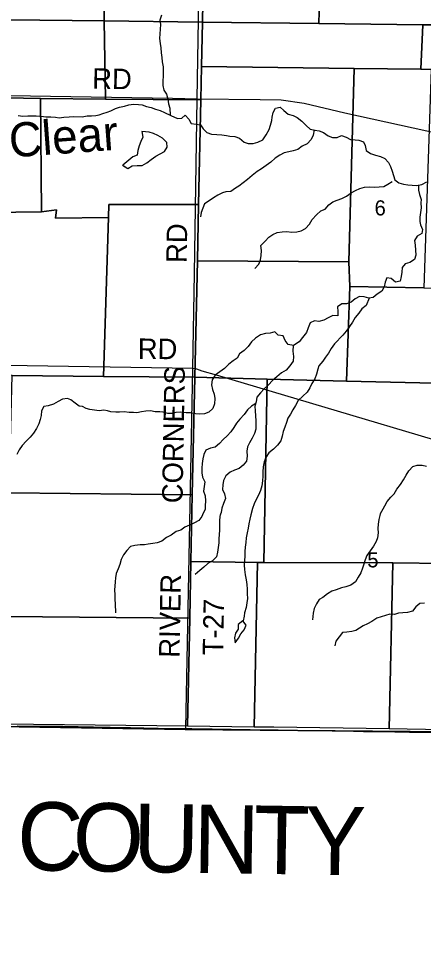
# Model space of a CAD drawing. Extents: x 1985906 to 2277390, y 930619 to 1324581.
# Drawn here: x 2077076 to 2082997, y 1086662 to 1100338 of the extents above; entities that cross this region are included whole.
import ezdxf

# ---------------------------------------------------------------- set-up
doc = ezdxf.new("R2010")
doc.units = 0
for name, color, linetype in [('GM_X_Adjacent_County', 7, 'Continuous'), ('GM_X_Adjacent_County_Text', 7, 'Continuous'), ('GM_X_County', 7, 'Continuous'), ('GM_X_County_Road', 7, 'Continuous'), ('GM_X_County_Road_Text', 7, 'Continuous'), ('GM_X_Minor_Lake', 7, 'Continuous'), ('GM_X_Minor_River', 7, 'Continuous'), ('GM_X_Minor_River_Text', 7, 'Continuous'), ('GM_X_Section', 7, 'Continuous'), ('GM_X_Section_Text', 7, 'Continuous'), ('GM_X_Township', 7, 'Continuous'), ('GM_X_Township_Road', 7, 'Continuous'), ('GM_X_Township_Road_Text', 7, 'Continuous')]:
    doc.layers.add(name, color=color, linetype=linetype)

msp = doc.modelspace()

# ---------------------------------------------------------------- linework, layer by layer
at = {"layer": 'GM_X_Adjacent_County'}
msp.add_lwpolyline([(2071304, 1070160), (2071255, 1071444), (2071122, 1077956), (2071119, 1078116), (2071029, 1081482), (2070976, 1083468), (2070964, 1084056), (2070912, 1086527), (2070832, 1090054), (2071379, 1090059), (2072192, 1090056), (2076166, 1089991), (2079513, 1089939), (2083903, 1089896), (2084803, 1089885), (2084868, 1089884), (2091363, 1089786), (2096607, 1089693), (2098147, 1089654), (2105015, 1089609), (2106583, 1089599), (2107472, 1089594), (2107997, 1089591), (2112770, 1089563)], dxfattribs=at)
at = {"layer": 'GM_X_County'}
msp.add_lwpolyline([(2066117, 1090095), (2068677, 1090072), (2070832, 1090054), (2071379, 1090059), (2072192, 1090056), (2076166, 1089991), (2079513, 1089939), (2083903, 1089896), (2084803, 1089885), (2084868, 1089884), (2091363, 1089786), (2096607, 1089693), (2098147, 1089654), (2105015, 1089609), (2106583, 1089599), (2107472, 1089594), (2107997, 1089591), (2112770, 1089563)], dxfattribs=at)
at = {"layer": 'GM_X_County_Road'}
for points in [[(2074469, 1095305), (2079625, 1095226), (2079678, 1095212), (2079758, 1095187), (2079967, 1095125), (2084916, 1093654), (2084914, 1093447)], [(2077054, 1089992), (2077447, 1089986), (2077726, 1089984), (2078169, 1089976), (2078415, 1089971), (2078710, 1089964), (2078906, 1089961), (2079119, 1089957), (2079398, 1089951), (2079522, 1089950), (2079611, 1089949), (2079907, 1089944), (2080743, 1089932), (2080874, 1089930), (2081235, 1089924), (2081661, 1089916), (2081973, 1089910), (2082121, 1089909), (2082367, 1089906), (2082793, 1089900), (2083318, 1089891)]]:
    msp.add_lwpolyline(points, dxfattribs=at)
at = {"layer": 'GM_X_Minor_Lake'}
for points in [[(2078597, 1098195), (2078671, 1098144), (2078737, 1098183), (2078810, 1098190), (2078884, 1098192), (2078952, 1098229), (2079014, 1098276), (2079080, 1098324), (2079146, 1098361), (2079208, 1098394), (2079249, 1098456), (2079241, 1098525), (2079182, 1098591), (2079111, 1098628), (2079049, 1098658), (2078987, 1098675), (2078877, 1098686)], [(2078599, 1098193), (2078671, 1098144), (2078737, 1098183), (2078810, 1098190), (2078884, 1098192), (2078952, 1098229), (2079014, 1098276), (2079080, 1098324), (2079146, 1098361), (2079208, 1098394), (2079249, 1098456), (2079241, 1098525), (2079182, 1098591), (2079111, 1098628), (2079049, 1098658), (2078987, 1098675), (2078876, 1098686)], [(2078876, 1098686), (2078891, 1098602), (2078865, 1098540), (2078840, 1098475), (2078820, 1098409), (2078810, 1098340), (2078748, 1098316), (2078689, 1098267), (2078599, 1098193)], [(2078877, 1098685), (2078891, 1098602), (2078865, 1098540), (2078840, 1098475), (2078820, 1098409), (2078810, 1098340), (2078748, 1098316), (2078689, 1098267), (2078600, 1098193)], [(2080356, 1091528), (2080288, 1091474), (2080288, 1091406), (2080249, 1091346), (2080233, 1091278), (2080241, 1091205)], [(2080357, 1091528), (2080288, 1091474), (2080288, 1091406), (2080249, 1091346), (2080233, 1091278), (2080241, 1091205)], [(2080241, 1091205), (2080293, 1091272), (2080325, 1091338), (2080375, 1091394), (2080405, 1091461), (2080356, 1091528)], [(2080241, 1091206), (2080293, 1091272), (2080325, 1091338), (2080375, 1091394), (2080405, 1091461), (2080356, 1091528)]]:
    msp.add_lwpolyline(points, dxfattribs=at)
at = {"layer": 'GM_X_Minor_River'}
for points in [[(2079164, 1100390), (2079143, 1100317), (2079149, 1100253), (2079144, 1100185), (2079143, 1100117), (2079135, 1100048), (2079144, 1099976), (2079156, 1099910), (2079161, 1099838), (2079170, 1099771), (2079176, 1099705), (2079191, 1099631), (2079192, 1099567), (2079190, 1099499), (2079187, 1099430), (2079183, 1099360), (2079198, 1099292), (2079237, 1099232), (2079257, 1099162), (2079268, 1099094), (2079285, 1099028), (2079292, 1098925)], [(2077066, 1098920), (2077138, 1098913), (2077208, 1098917), (2077280, 1098918), (2077331, 1098916), (2077403, 1098913), (2077473, 1098903), (2077545, 1098902), (2077614, 1098896), (2077666, 1098889), (2077738, 1098899), (2077812, 1098904), (2077877, 1098906), (2078005, 1098903), (2078077, 1098914), (2078143, 1098917), (2078204, 1098923), (2078254, 1098931), (2078308, 1098952), (2078370, 1098970), (2078424, 1098989), (2078490, 1099024), (2078550, 1099042), (2078622, 1099059), (2078686, 1099079), (2078756, 1099088), (2078828, 1099084), (2078881, 1099075), (2078947, 1099053), (2079012, 1099036), (2079076, 1099012), (2079144, 1098995), (2079211, 1098963), (2079303, 1098921)], [(2079301, 1098921), (2079400, 1098876), (2079463, 1098881), (2079514, 1098925), (2079565, 1098867), (2079600, 1098803), (2079672, 1098792), (2079738, 1098784), (2079777, 1098728), (2079830, 1098673), (2079896, 1098647), (2079974, 1098644), (2080047, 1098638), (2080117, 1098629), (2080167, 1098619), (2080240, 1098614), (2080306, 1098590), (2080373, 1098532), (2080433, 1098511), (2080508, 1098513), (2080576, 1098532), (2080646, 1098567), (2080695, 1098639), (2080739, 1098714), (2080760, 1098782), (2080778, 1098849), (2080787, 1098899), (2080801, 1098965), (2080836, 1099028), (2080904, 1099044), (2080957, 1098992), (2081020, 1098941), (2081090, 1098919), (2081152, 1098892), (2081217, 1098840), (2081280, 1098774), (2081343, 1098720), (2081415, 1098709)], [(2081400, 1098712), (2081384, 1098632), (2081354, 1098568), (2081298, 1098507), (2081226, 1098471), (2081159, 1098426), (2081093, 1098403), (2081028, 1098389), (2080960, 1098374), (2080898, 1098340), (2080829, 1098297), (2080767, 1098238), (2080697, 1098192), (2080627, 1098141), (2080563, 1098102), (2080492, 1098045), (2080424, 1097983), (2080360, 1097934), (2080298, 1097889), (2080246, 1097857), (2080178, 1097810), (2080108, 1097802), (2080056, 1097791), (2079988, 1097757), (2079924, 1097718), (2079863, 1097675), (2079797, 1097629), (2079771, 1097566), (2079746, 1097502), (2079734, 1097440)], [(2081410, 1098709), (2081473, 1098699), (2081538, 1098672), (2081602, 1098626), (2081669, 1098598), (2081737, 1098601), (2081797, 1098630), (2081868, 1098604), (2081932, 1098568), (2082000, 1098565), (2082051, 1098561), (2082121, 1098538), (2082148, 1098480), (2082160, 1098410), (2082225, 1098366), (2082295, 1098342), (2082368, 1098321), (2082434, 1098293), (2082489, 1098235), (2082518, 1098175), (2082542, 1098105), (2082561, 1098045), (2082582, 1097979)], [(2080533, 1096680), (2080591, 1096744), (2080612, 1096811), (2080622, 1096875), (2080627, 1096948), (2080621, 1097020), (2080680, 1097081), (2080734, 1097139), (2080796, 1097178), (2080860, 1097211), (2080932, 1097221), (2081001, 1097222), (2081073, 1097216), (2081145, 1097217), (2081211, 1097233), (2081273, 1097266), (2081333, 1097333), (2081369, 1097401), (2081436, 1097470), (2081496, 1097527), (2081560, 1097550), (2081612, 1097616), (2081672, 1097659), (2081738, 1097680), (2081806, 1097708), (2081872, 1097743), (2081940, 1097788), (2082004, 1097826), (2082070, 1097855), (2082138, 1097872), (2082210, 1097878), (2082283, 1097873), (2082349, 1097875), (2082419, 1097884), (2082479, 1097918), (2082543, 1097955)], [(2082580, 1097981), (2082636, 1097938), (2082705, 1097916), (2082769, 1097908), (2082833, 1097903), (2082901, 1097899), (2082974, 1097912), (2083046, 1097951)], [(2082925, 1097906), (2082924, 1097831), (2082939, 1097763), (2082964, 1097691), (2082962, 1097641), (2082967, 1097569), (2082955, 1097500), (2082944, 1097434), (2082944, 1097370), (2082957, 1097320), (2082985, 1097254), (2082976, 1097194), (2082908, 1097157), (2082868, 1097090), (2082877, 1097022), (2082880, 1096950), (2082886, 1096878), (2082867, 1096813), (2082799, 1096771), (2082731, 1096750), (2082687, 1096696), (2082680, 1096629), (2082674, 1096565), (2082657, 1096497), (2082589, 1096484), (2082526, 1096538), (2082462, 1096547), (2082438, 1096483), (2082425, 1096415), (2082391, 1096350), (2082323, 1096307), (2082262, 1096259), (2082199, 1096246)], [(2082202, 1096248), (2082162, 1096142), (2082098, 1096093), (2082051, 1096028), (2081999, 1095964), (2081962, 1095899), (2081918, 1095835), (2081870, 1095766), (2081821, 1095705), (2081697, 1095580), (2081646, 1095511), (2081608, 1095445), (2081565, 1095384), (2081525, 1095324), (2081467, 1095259), (2081454, 1095209), (2081432, 1095136), (2081411, 1095070), (2081363, 1095001), (2081338, 1094937), (2081296, 1094872), (2081233, 1094812), (2081165, 1094751), (2081125, 1094680), (2081088, 1094616), (2081052, 1094553), (2081015, 1094491), (2080993, 1094428), (2080970, 1094360), (2080946, 1094298), (2080929, 1094231), (2080911, 1094163), (2080862, 1094098), (2080802, 1094040), (2080738, 1093987), (2080694, 1093918), (2080669, 1093854), (2080654, 1093782), (2080650, 1093707), (2080647, 1093645), (2080641, 1093573), (2080634, 1093500), (2080614, 1093436), (2080585, 1093366), (2080553, 1093301), (2080520, 1093237), (2080498, 1093170), (2080473, 1093080)], [(2082200, 1096248), (2082129, 1096268), (2082061, 1096273), (2082001, 1096239), (2081941, 1096192), (2081871, 1096163), (2081803, 1096165), (2081739, 1096120), (2081748, 1096052), (2081744, 1095992), (2081672, 1095997), (2081602, 1095959), (2081540, 1095926), (2081468, 1095907), (2081403, 1095919), (2081340, 1095888), (2081312, 1095816), (2081285, 1095745), (2081227, 1095673), (2081179, 1095610), (2081097, 1095554)], [(2081096, 1095555), (2081021, 1095569), (2080974, 1095629), (2080944, 1095699), (2080875, 1095708), (2080825, 1095754), (2080757, 1095737), (2080685, 1095733), (2080612, 1095714), (2080543, 1095665), (2080483, 1095607), (2080435, 1095540), (2080374, 1095483), (2080306, 1095433), (2080272, 1095372), (2080212, 1095330), (2080151, 1095281), (2080085, 1095220), (2080019, 1095168), (2079949, 1095123), (2079906, 1095054), (2079898, 1094982), (2079911, 1094910), (2079934, 1094842), (2079946, 1094778), (2079941, 1094701), (2079915, 1094635), (2079860, 1094578), (2079796, 1094558), (2079725, 1094551), (2079661, 1094555), (2079591, 1094570), (2079525, 1094572), (2079448, 1094581), (2079376, 1094573), (2079322, 1094560), (2079256, 1094562), (2079189, 1094579), (2079139, 1094587), (2079075, 1094586), (2079002, 1094602), (2078934, 1094593), (2078874, 1094585), (2078806, 1094572), (2078754, 1094574), (2078690, 1094575), (2078621, 1094585), (2078549, 1094580), (2078499, 1094582), (2078426, 1094587), (2078376, 1094599), (2078320, 1094607), (2078252, 1094602), (2078183, 1094608), (2078115, 1094621), (2078063, 1094635), (2078010, 1094662), (2077960, 1094668), (2077904, 1094712), (2077839, 1094761), (2077789, 1094779), (2077718, 1094768), (2077652, 1094734), (2077583, 1094699), (2077508, 1094673), (2077442, 1094662), (2077407, 1094602), (2077403, 1094533), (2077390, 1094473), (2077370, 1094411), (2077335, 1094342), (2077291, 1094275), (2077242, 1094215), (2077184, 1094156), (2077126, 1094094), (2077081, 1094031), (2077047, 1093960)], [(2081094, 1095555), (2081088, 1095471), (2081095, 1095397), (2081090, 1095324), (2081044, 1095258), (2080988, 1095197), (2080920, 1095156), (2080851, 1095096), (2080789, 1095043), (2080729, 1094980), (2080670, 1094920), (2080614, 1094861), (2080560, 1094800), (2080551, 1094732), (2080531, 1094670), (2080534, 1094598), (2080539, 1094525), (2080545, 1094453), (2080544, 1094403), (2080544, 1094333), (2080527, 1094266), (2080493, 1094202), (2080452, 1094133), (2080426, 1094071), (2080415, 1094009), (2080417, 1093936), (2080408, 1093864), (2080360, 1093805), (2080300, 1093757), (2080234, 1093730), (2080171, 1093700), (2080107, 1093647), (2080073, 1093580), (2080062, 1093516), (2080058, 1093448), (2080089, 1093384), (2080100, 1093316), (2080072, 1093243), (2080049, 1093177), (2080039, 1093112), (2080026, 1093077)], [(2080545, 1094708), (2080481, 1094669), (2080423, 1094613), (2080374, 1094546), (2080314, 1094479), (2080265, 1094419), (2080223, 1094354), (2080179, 1094292), (2080128, 1094233), (2080066, 1094182), (2080012, 1094122), (2079951, 1094067), (2079880, 1094053), (2079816, 1094026), (2079785, 1093962), (2079769, 1093895), (2079760, 1093829), (2079755, 1093759), (2079757, 1093692), (2079766, 1093628), (2079798, 1093560), (2079791, 1093490), (2079778, 1093422), (2079802, 1093355), (2079807, 1093283), (2079806, 1093211), (2079802, 1093161), (2079765, 1093077)], [(2082363, 1093089), (2082433, 1093209), (2082466, 1093274), (2082522, 1093336), (2082572, 1093387), (2082607, 1093453), (2082661, 1093524), (2082709, 1093591), (2082746, 1093657), (2082786, 1093722), (2082841, 1093784), (2082907, 1093807), (2082980, 1093803), (2083044, 1093792)], [(2079767, 1093076), (2079757, 1093055), (2079714, 1092994), (2079647, 1092959), (2079575, 1092925), (2079505, 1092898), (2079446, 1092853), (2079380, 1092832), (2079309, 1092779), (2079239, 1092745), (2079170, 1092694), (2079104, 1092669), (2079040, 1092658), (2078968, 1092649), (2078916, 1092640), (2078852, 1092637), (2078777, 1092630), (2078713, 1092613), (2078656, 1092557), (2078609, 1092493), (2078576, 1092424), (2078555, 1092353), (2078530, 1092287), (2078501, 1092218), (2078490, 1092155), (2078485, 1092099), (2078484, 1092033), (2078479, 1091981), (2078484, 1091908), (2078483, 1091840), (2078488, 1091776), (2078490, 1091646)], [(2080028, 1093077), (2080020, 1093057), (2080013, 1092986), (2080016, 1092926), (2080013, 1092856), (2080011, 1092784), (2080005, 1092733), (2080002, 1092669), (2079993, 1092601), (2079983, 1092530), (2079968, 1092462), (2079910, 1092407), (2079843, 1092364), (2079783, 1092310), (2079724, 1092263), (2079659, 1092206)], [(2080474, 1093080), (2080473, 1093078), (2080456, 1093014), (2080445, 1092947), (2080434, 1092883), (2080417, 1092812), (2080404, 1092742), (2080399, 1092675), (2080389, 1092605), (2080384, 1092539), (2080383, 1092470), (2080378, 1092414), (2080373, 1092342), (2080382, 1092280), (2080391, 1092202), (2080402, 1092126), (2080415, 1092057), (2080418, 1091991), (2080418, 1091921), (2080423, 1091853), (2080416, 1091789), (2080403, 1091722), (2080382, 1091645), (2080377, 1091595), (2080358, 1091527)], [(2080478, 1093086), (2080477, 1093086)], [(2082363, 1093089), (2082359, 1093070), (2082346, 1093009), (2082335, 1092943), (2082332, 1092877), (2082335, 1092812), (2082326, 1092740), (2082307, 1092690), (2082266, 1092619), (2082217, 1092552), (2082172, 1092483), (2082147, 1092418), (2082124, 1092358), (2082109, 1092297), (2082084, 1092230), (2082041, 1092164), (2082002, 1092095), (2081934, 1092051), (2081862, 1092024), (2081800, 1092009), (2081721, 1091980), (2081657, 1091959), (2081595, 1091922), (2081528, 1091868), (2081474, 1091841), (2081433, 1091775), (2081400, 1091706), (2081383, 1091641), (2081373, 1091541)], [(2083015, 1091784), (2082945, 1091782), (2082886, 1091733), (2082839, 1091670), (2082763, 1091651), (2082697, 1091642), (2082633, 1091639), (2082575, 1091620), (2082509, 1091625), (2082441, 1091606), (2082381, 1091585), (2082315, 1091566), (2082243, 1091518), (2082180, 1091485), (2082116, 1091454), (2082062, 1091421), (2082009, 1091386), (2081949, 1091371), (2081879, 1091362), (2081815, 1091355), (2081764, 1091294), (2081718, 1091231), (2081700, 1091163)]]:
    msp.add_lwpolyline(points, dxfattribs=at)
at = {"layer": 'GM_X_Section'}
for points in [[(2078347, 1103444), (2078328, 1100305), (2076919, 1100320), (2076982, 1103453)], [(2079820, 1103413), (2079765, 1100289), (2078328, 1100305), (2078347, 1103444)], [(2078328, 1100305), (2078348, 1099161), (2077396, 1099169), (2076899, 1099178), (2076919, 1100320)], [(2079765, 1100289), (2079752, 1099636), (2079743, 1099151), (2078348, 1099161), (2078328, 1100305)], [(2081467, 1100267), (2082989, 1100248), (2082962, 1099597), (2081984, 1099609), (2079752, 1099636), (2079765, 1100289)], [(2083171, 1100246), (2085079, 1100221), (2085074, 1099979), (2085065, 1099573), (2083111, 1099595), (2082962, 1099597), (2082989, 1100248)], [(2081984, 1099609), (2081906, 1096778), (2079690, 1096794), (2079708, 1097617), (2079743, 1099151), (2079752, 1099636)], [(2082962, 1099597), (2083111, 1099595), (2083004, 1096400), (2081922, 1096419), (2081906, 1096778), (2081984, 1099609)], [(2076899, 1099178), (2077396, 1099169), (2077410, 1097511), (2076275, 1097498), (2076058, 1097490), (2076058, 1097566), (2075770, 1097575), (2075766, 1099200)], [(2078348, 1099161), (2079743, 1099151), (2079708, 1097617), (2078395, 1097621), (2078389, 1097427), (2077615, 1097418), (2077628, 1097542), (2077410, 1097511), (2077396, 1099169)], [(2077410, 1097511), (2077628, 1097542), (2077615, 1097418), (2078389, 1097427), (2078319, 1095103), (2076982, 1095115), (2076244, 1095122), (2076275, 1097498)], [(2079708, 1097617), (2079690, 1096794), (2079651, 1095091), (2078319, 1095103), (2078389, 1097427), (2078395, 1097621)], [(2081906, 1096778), (2081922, 1096419), (2081873, 1095035), (2080712, 1095064), (2079651, 1095091), (2079690, 1096794)], [(2083004, 1096400), (2085005, 1096364), (2084982, 1095135), (2084978, 1094957), (2083373, 1094998), (2081873, 1095035), (2081922, 1096419)], [(2078319, 1095103), (2079651, 1095091), (2079616, 1093369), (2076937, 1093401), (2076982, 1095115)], [(2080712, 1095064), (2080665, 1092379), (2080568, 1092379), (2079596, 1092396), (2079616, 1093369), (2079651, 1095091)], [(2081873, 1095035), (2083373, 1094998), (2083326, 1092367), (2082553, 1092375), (2082536, 1092376), (2080665, 1092379), (2080712, 1095064)], [(2079616, 1093369), (2079596, 1092396), (2079579, 1091564), (2076889, 1091590), (2076937, 1093401)], [(2080568, 1092379), (2080520, 1089972), (2079547, 1089983), (2079579, 1091564), (2079596, 1092396)], [(2080665, 1092379), (2082536, 1092376), (2082553, 1092375), (2082497, 1089944), (2080809, 1089969), (2080520, 1089972), (2080568, 1092379)], [(2083326, 1092367), (2084926, 1092350), (2084915, 1091809), (2084880, 1089904), (2082497, 1089944), (2082553, 1092375)], [(2076889, 1091590), (2079579, 1091564), (2079547, 1089983), (2076844, 1090014)]]:
    msp.add_lwpolyline(points, close=True, dxfattribs=at)
for points in [[(2081537, 1102729), (2081467, 1100267), (2079765, 1100289), (2079820, 1103413)], [(2083234, 1102492), (2083171, 1100246), (2082989, 1100248), (2081467, 1100267), (2081537, 1102729)]]:
    msp.add_lwpolyline(points, dxfattribs=at)
at = {"layer": 'GM_X_Township'}
msp.add_lwpolyline([(2085074, 1102569), (2085024, 1098473), (2085024, 1098266), (2084916, 1093654), (2084914, 1093447), (2084882, 1090810), (2084868, 1089884), (2084803, 1089885), (2083903, 1089896), (2079513, 1089939), (2076166, 1089991), (2072192, 1090056), (2071379, 1090059), (2070832, 1090054), (2068677, 1090072), (2066117, 1090095)], dxfattribs=at)
at = {"layer": 'GM_X_Township_Road'}
for points in [[(2079688, 1099165), (2079710, 1100621)], [(2073225, 1099178), (2073251, 1099180), (2073285, 1099187), (2073423, 1099200), (2073718, 1099227), (2074029, 1099258), (2074475, 1099260), (2075460, 1099239), (2079328, 1099173), (2079688, 1099165)], [(2079647, 1096607), (2079688, 1099165)], [(2079688, 1099165), (2080609, 1099155), (2080916, 1099150), (2081255, 1099100), (2081846, 1098960), (2084493, 1098378), (2084658, 1098353), (2084745, 1098358), (2084876, 1098405), (2085024, 1098473)], [(2079522, 1089950), (2079625, 1095226), (2079647, 1096607), (2079647, 1096607)]]:
    msp.add_lwpolyline(points, dxfattribs=at)

# ---------------------------------------------------------------- texts
at = {"layer": 'GM_X_Adjacent_County_Text'}
for s, rotation, p in [('C', 359.0968, (2077046, 1087880)), ('O', 359.1001, (2077861, 1087867)), ('U', 359.111, (2078744, 1087853)), ('N', 359.1172, (2079626, 1087839)), ('T', 359.1225, (2080509, 1087826)), ('Y', 359.1225, (2081255, 1087814))]:
    msp.add_text(s, height=1000, rotation=rotation, dxfattribs=at).set_placement(p)
at = {"layer": 'GM_X_County_Road_Text'}
msp.add_text('RD', height=300, rotation=359.5045, dxfattribs=at).set_placement((2078817, 1095359))
at = {"layer": 'GM_X_Minor_River_Text'}
msp.add_text('Clear', height=500.2, rotation=4.1871, dxfattribs=at).set_placement((2076951, 1098306))
at = {"layer": 'GM_X_Section_Text'}
for s, p in [('6', (2082283, 1097459)), ('5', (2082177, 1092309))]:
    msp.add_text(s, height=221, rotation=0, dxfattribs=at).set_placement(p)
at = {"layer": 'GM_X_Township_Road_Text'}
for s, rotation, p in [('RD', 359.0128, (2078149, 1099314)), ('RD', 89.0118, (2079534, 1096761)), ('CORNERS', 88.9557, (2079472, 1093245)), ('RIVER', 88.854, (2079428, 1090984)), ('T-27', 88.939, (2080067, 1091020))]:
    msp.add_text(s, height=300, rotation=rotation, dxfattribs=at).set_placement(p)

doc.saveas('drawing.dxf')
